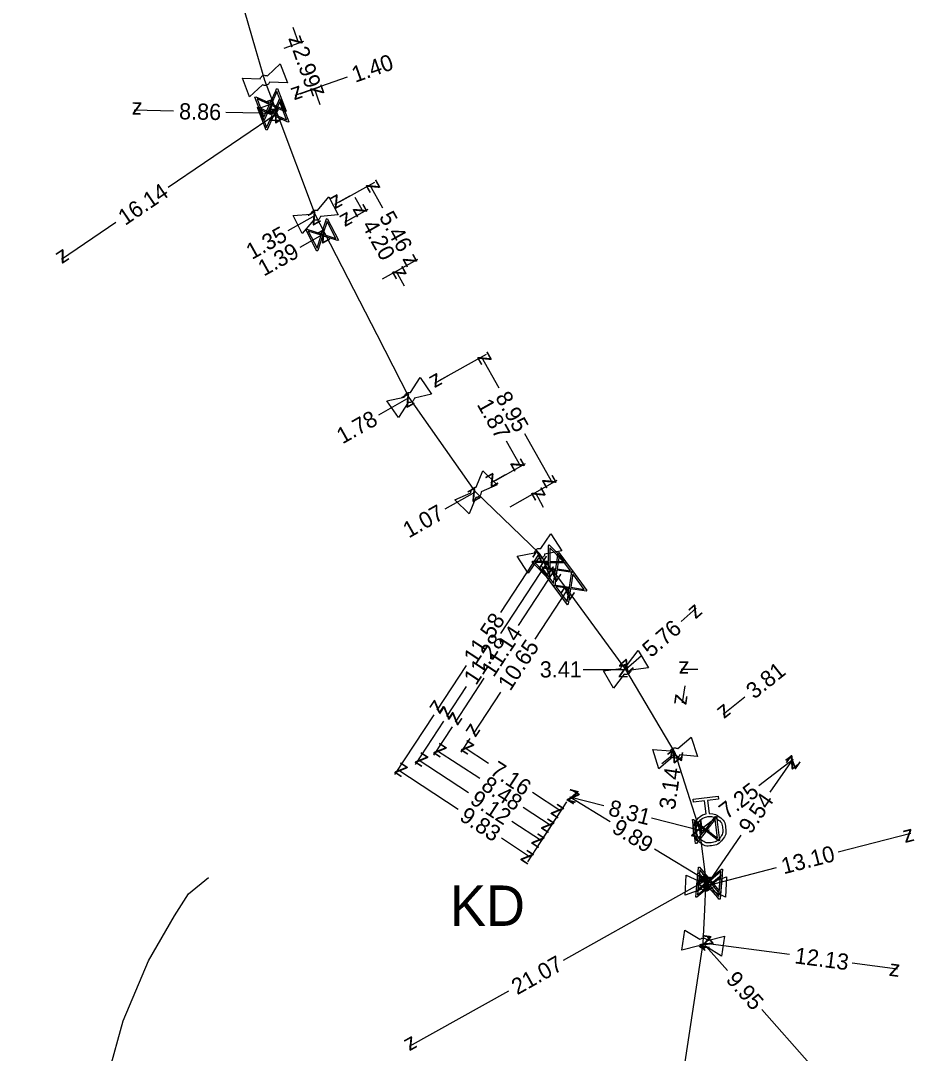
# Model space of a CAD drawing. Extents: x -643842 to -636370, y -1119190 to -1110210.
# Drawn here: x -637130.1 to -637074.8, y -1115924.2 to -1115860.3 of the extents above; entities that cross this region are included whole.
import ezdxf

# ---------------------------------------------------------------- set-up
doc = ezdxf.new("R2010")
doc.units = 0
for name, color, linetype in [('7', 7, 'Continuous'), ('Default', 7, 'Continuous'), ('Level 10', 7, 'Continuous'), ('Level 16', 7, 'Continuous'), ('Level 21', 7, 'Continuous'), ('Level 23', 7, 'Continuous'), ('Level 28', 7, 'Continuous'), ('Level 33', 7, 'Continuous')]:
    doc.layers.add(name, color=color, linetype=linetype)

msp = doc.modelspace()

# ---------------------------------------------------------------- linework, layer by layer
at = {"layer": 'Default'}
for points in [[(-637115.313, -1115863.883), (-637115.295, -1115863.833), (-637115.26, -1115863.791), (-637115.206, -1115863.727), (-637115.13, -1115863.698), (-637115.053, -1115863.669), (-637114.967, -1115863.682), (-637114.915, -1115863.69), (-637114.869, -1115863.716)], [(-637114.725, -1115864.098), (-637114.743, -1115864.147), (-637114.777, -1115864.189), (-637114.833, -1115864.254), (-637114.91, -1115864.283), (-637114.986, -1115864.312), (-637115.069, -1115864.299), (-637115.123, -1115864.29), (-637115.17, -1115864.265)], [(-637112.184, -1115872.257), (-637112.172, -1115872.206), (-637112.142, -1115872.16), (-637112.095, -1115872.09), (-637112.023, -1115872.052), (-637111.95, -1115872.015), (-637111.863, -1115872.018), (-637111.81, -1115872.02), (-637111.761, -1115872.04)], [(-637111.574, -1115872.404), (-637111.587, -1115872.454), (-637111.616, -1115872.499), (-637111.664, -1115872.571), (-637111.737, -1115872.608), (-637111.81, -1115872.645), (-637111.894, -1115872.642), (-637111.948, -1115872.64), (-637111.997, -1115872.62)], [(-637106.391, -1115883.58), (-637106.386, -1115883.527), (-637106.362, -1115883.478), (-637106.326, -1115883.402), (-637106.259, -1115883.355), (-637106.192, -1115883.308), (-637106.106, -1115883.299), (-637106.053, -1115883.293), (-637106.002, -1115883.307)], [(-637105.767, -1115883.642), (-637105.773, -1115883.693), (-637105.795, -1115883.742), (-637105.833, -1115883.819), (-637105.9, -1115883.866), (-637105.967, -1115883.913), (-637106.051, -1115883.921), (-637106.105, -1115883.927), (-637106.157, -1115883.913)], [(-637102.264, -1115889.505), (-637102.269, -1115889.453), (-637102.255, -1115889.4), (-637102.234, -1115889.318), (-637102.178, -1115889.259), (-637102.121, -1115889.2), (-637102.038, -1115889.175), (-637101.987, -1115889.16), (-637101.934, -1115889.163)], [(-637101.64, -1115889.447), (-637101.635, -1115889.498), (-637101.648, -1115889.55), (-637101.671, -1115889.634), (-637101.727, -1115889.693), (-637101.784, -1115889.752), (-637101.865, -1115889.776), (-637101.917, -1115889.791), (-637101.97, -1115889.788)], [(-637098.33, -1115893.221), (-637098.324, -1115893.168), (-637098.299, -1115893.119), (-637098.26, -1115893.044), (-637098.192, -1115892.999), (-637098.124, -1115892.954), (-637098.037, -1115892.948), (-637097.984, -1115892.944), (-637097.934, -1115892.959)], [(-637097.708, -1115893.3), (-637097.715, -1115893.351), (-637097.739, -1115893.399), (-637097.779, -1115893.475), (-637097.847, -1115893.521), (-637097.916, -1115893.566), (-637098, -1115893.571), (-637098.054, -1115893.575), (-637098.105, -1115893.561)], [(-637092.977, -1115900.374), (-637092.968, -1115900.322), (-637092.941, -1115900.275), (-637092.899, -1115900.202), (-637092.828, -1115900.161), (-637092.758, -1115900.119), (-637092.671, -1115900.118), (-637092.618, -1115900.116), (-637092.568, -1115900.134)], [(-637092.361, -1115900.486), (-637092.37, -1115900.537), (-637092.397, -1115900.584), (-637092.441, -1115900.658), (-637092.511, -1115900.699), (-637092.582, -1115900.741), (-637092.666, -1115900.742), (-637092.721, -1115900.743), (-637092.771, -1115900.726)], [(-637089.918, -1115905.479), (-637089.898, -1115905.43), (-637089.861, -1115905.39), (-637089.804, -1115905.328), (-637089.726, -1115905.303), (-637089.649, -1115905.278), (-637089.563, -1115905.295), (-637089.511, -1115905.306), (-637089.467, -1115905.333)], [(-637089.341, -1115905.723), (-637089.361, -1115905.77), (-637089.397, -1115905.81), (-637089.457, -1115905.873), (-637089.534, -1115905.898), (-637089.612, -1115905.923), (-637089.695, -1115905.906), (-637089.748, -1115905.895), (-637089.793, -1115905.867)], [(-637087.523, -1115909.35), (-637087.163, -1115909.334), (-637086.875, -1115909.56), (-637086.549, -1115909.814), (-637086.498, -1115910.227), (-637086.446, -1115910.638), (-637086.7, -1115910.964), (-637086.955, -1115911.29), (-637087.368, -1115911.342), (-637087.777, -1115911.393), (-637088.104, -1115911.14), (-637088.431, -1115910.887), (-637088.482, -1115910.476), (-637088.534, -1115910.063), (-637088.281, -1115909.736), (-637088.058, -1115909.444), (-637087.705, -1115909.373)], [(-637087.593, -1115909.542), (-637087.929, -1115909.584), (-637088.135, -1115909.849), (-637088.34, -1115910.114), (-637088.298, -1115910.449), (-637088.256, -1115910.784), (-637087.991, -1115910.99), (-637087.726, -1115911.196), (-637087.391, -1115911.154), (-637087.058, -1115911.112), (-637086.851, -1115910.847), (-637086.644, -1115910.582), (-637086.686, -1115910.247), (-637086.728, -1115909.912), (-637086.993, -1115909.706), (-637087.258, -1115909.5), (-637087.593, -1115909.542)], [(-637087.959, -1115913.621), (-637087.923, -1115913.584), (-637087.876, -1115913.559), (-637087.798, -1115913.521), (-637087.716, -1115913.525), (-637087.635, -1115913.529), (-637087.563, -1115913.573), (-637087.517, -1115913.602), (-637087.485, -1115913.644)], [(-637087.503, -1115914.051), (-637087.539, -1115914.09), (-637087.588, -1115914.115), (-637087.663, -1115914.153), (-637087.745, -1115914.149), (-637087.826, -1115914.146), (-637087.9, -1115914.099), (-637087.945, -1115914.072), (-637087.977, -1115914.03)], [(-637087.686, -1115917.604), (-637087.726, -1115917.639), (-637087.777, -1115917.658), (-637087.856, -1115917.688), (-637087.936, -1115917.676), (-637088.017, -1115917.663), (-637088.086, -1115917.61), (-637088.128, -1115917.578), (-637088.155, -1115917.533)], [(-637088.094, -1115917.128), (-637088.054, -1115917.095), (-637088.004, -1115917.075), (-637087.923, -1115917.046), (-637087.842, -1115917.058), (-637087.761, -1115917.07), (-637087.695, -1115917.122), (-637087.652, -1115917.156), (-637087.624, -1115917.201)]]:
    msp.add_open_spline(points, degree=3, dxfattribs=at)
at = {"layer": 'Level 10'}
for points in [[(-637113.294, -1115860.692), (-637112.945, -1115861.682)], [(-637113.83, -1115861.994), (-637112.615, -1115861.566)], [(-637109.926, -1115863.786), (-637113.168, -1115864.928)], [(-637112.838, -1115864.812), (-637111.623, -1115864.384)], [(-637111.604, -1115865.491), (-637111.953, -1115864.5)], [(-637120.679, -1115865.888), (-637123.12, -1115865.84)], [(-637115.481, -1115865.743), (-637114.491, -1115865.394)], [(-637121.004, -1115870.587), (-637114.258, -1115866.015)], [(-637117.439, -1115865.952), (-637114.258, -1115866.015)], [(-637110.397, -1115871.502), (-637108.211, -1115870.281)], [(-637107.714, -1115871.887), (-637108.516, -1115870.451)], [(-637109.786, -1115871.161), (-637110.703, -1115871.673)], [(-637109.45, -1115871.212), (-637108.938, -1115872.128)], [(-637109.783, -1115872.6), (-637108.633, -1115871.958)], [(-637124.239, -1115872.779), (-637127.62, -1115875.07)], [(-637113.57, -1115873.273), (-637111.88, -1115872.33)], [(-637109.172, -1115872.259), (-637110.089, -1115872.771)], [(-637112.835, -1115874.306), (-637111.304, -1115873.45)], [(-637107.734, -1115876.269), (-637105.548, -1115875.048)], [(-637107.734, -1115876.269), (-637106.584, -1115875.627)], [(-637106.377, -1115876.714), (-637106.889, -1115875.797)], [(-637104.226, -1115882.566), (-637101.311, -1115880.926)], [(-637100.524, -1115883.038), (-637101.616, -1115881.097)], [(-637103.616, -1115882.223), (-637104.531, -1115882.738)], [(-637107.971, -1115884.675), (-637106.08, -1115883.61)], [(-637100.085, -1115886.283), (-637099.193, -1115887.866)], [(-637098.949, -1115885.835), (-637097.225, -1115888.899)], [(-637100.75, -1115888.742), (-637098.888, -1115887.695)], [(-637100.14, -1115888.399), (-637101.055, -1115888.914)], [(-637099.835, -1115890.368), (-637096.92, -1115888.728)], [(-637103.865, -1115890.495), (-637101.99, -1115889.44)], [(-637099.835, -1115890.368), (-637097.973, -1115889.321)], [(-637097.764, -1115890.408), (-637098.278, -1115889.492)], [(-637100.419, -1115896.918), (-637098.02, -1115893.26)], [(-637100.416, -1115898.213), (-637097.592, -1115893.907)], [(-637099.324, -1115897.714), (-637097.135, -1115894.376)], [(-637098.298, -1115898.566), (-637096.292, -1115895.507)], [(-637089.262, -1115897.468), (-637088.32, -1115896.65)], [(-637091.708, -1115899.594), (-637092.67, -1115900.43)], [(-637102.562, -1115900.186), (-637104.373, -1115902.947)], [(-637101.468, -1115900.982), (-637103.242, -1115903.688)], [(-637095.321, -1115900.43), (-637092.67, -1115900.43)], [(-637088.21, -1115900.43), (-637089.26, -1115900.43)], [(-637102.559, -1115901.481), (-637103.777, -1115903.338)], [(-637089.03, -1115901.451), (-637089.18, -1115902.49)], [(-637100.442, -1115901.836), (-637102.134, -1115904.415)], [(-637085.312, -1115902.139), (-637086.66, -1115903.22)], [(-637104.565, -1115903.24), (-637106.991, -1115906.939)], [(-637103.969, -1115903.631), (-637105.726, -1115906.309)], [(-637103.434, -1115903.981), (-637104.583, -1115905.732)], [(-637102.326, -1115904.708), (-637102.882, -1115905.556)], [(-637101.722, -1115907.191), (-637104.391, -1115905.44)], [(-637101.171, -1115906.26), (-637102.69, -1115905.263)], [(-637102.407, -1115908.067), (-637105.534, -1115906.016)], [(-637090.449, -1115906.257), (-637089.63, -1115905.6)], [(-637084.453, -1115907.604), (-637082.32, -1115905.98)], [(-637083.737, -1115908.037), (-637082.32, -1115905.98)], [(-637103.055, -1115909.102), (-637106.799, -1115906.646)], [(-637096.342, -1115908.633), (-637098.768, -1115912.332)], [(-637098.46, -1115908.037), (-637096.706, -1115909.188)], [(-637096.342, -1115908.633), (-637098.098, -1115911.311)], [(-637096.342, -1115908.633), (-637097.491, -1115910.384)], [(-637096.342, -1115908.633), (-637096.898, -1115909.481)], [(-637093.65, -1115909.86), (-637096.15, -1115908.34)], [(-637094.035, -1115908.873), (-637096.15, -1115908.34)], [(-637099.039, -1115908.95), (-637097.299, -1115910.092)], [(-637099.724, -1115909.826), (-637097.907, -1115911.018)], [(-637091.094, -1115909.615), (-637088.089, -1115910.373)], [(-637087.007, -1115909.549), (-637088.089, -1115910.373)], [(-637079.528, -1115911.726), (-637075.04, -1115910.57)], [(-637100.372, -1115910.861), (-637098.576, -1115912.039)], [(-637085.556, -1115910.68), (-637087.73, -1115913.837)], [(-637090.908, -1115911.527), (-637087.7, -1115913.477)], [(-637083.367, -1115912.714), (-637087.73, -1115913.837)], [(-637096.537, -1115918.423), (-637087.7, -1115913.477)], [(-637086.39, -1115919.062), (-637087.889, -1115917.367)], [(-637082.548, -1115918.07), (-637087.889, -1115917.367)], [(-637078.673, -1115918.58), (-637075.86, -1115918.95)], [(-637099.948, -1115920.332), (-637106.09, -1115923.77)], [(-637084.264, -1115921.467), (-637081.3, -1115924.82)]]:
    msp.add_lwpolyline(points, dxfattribs=at)
at = {"layer": 'Level 16'}
for points in [[(-637114.241, -1115864.498), (-637113.712, -1115865.901), (-637113.774, -1115865.925), (-637113.889, -1115865.868), (-637114.655, -1115865.522), (-637115.054, -1115866.407), (-637115.116, -1115866.43), (-637115.645, -1115865.026), (-637115.583, -1115865.003), (-637114.699, -1115865.406), (-637114.353, -1115864.64), (-637114.302, -1115864.521), (-637114.241, -1115864.498)], [(-637115.082, -1115866.254), (-637114.735, -1115865.486), (-637115.502, -1115865.14), (-637115.082, -1115866.254)], [(-637114.073, -1115865.144), (-637113.544, -1115866.547), (-637113.606, -1115866.571), (-637113.721, -1115866.514), (-637114.487, -1115866.168), (-637114.886, -1115867.053), (-637114.948, -1115867.076), (-637115.477, -1115865.672), (-637115.415, -1115865.649), (-637114.531, -1115866.052), (-637114.185, -1115865.286), (-637114.134, -1115865.167), (-637114.073, -1115865.144)], [(-637114.273, -1115864.678), (-637114.618, -1115865.442), (-637113.856, -1115865.786), (-637114.273, -1115864.678)], [(-637114.914, -1115866.9), (-637114.567, -1115866.132), (-637115.334, -1115865.786), (-637114.914, -1115866.9)], [(-637114.105, -1115865.324), (-637114.45, -1115866.088), (-637113.688, -1115866.432), (-637114.105, -1115865.324)], [(-637111.157, -1115872.531), (-637110.471, -1115873.865), (-637110.53, -1115873.895), (-637110.651, -1115873.852), (-637111.451, -1115873.596), (-637111.746, -1115874.521), (-637111.805, -1115874.551), (-637112.491, -1115873.217), (-637112.432, -1115873.187), (-637111.508, -1115873.486), (-637111.252, -1115872.685), (-637111.216, -1115872.561), (-637111.157, -1115872.531)], [(-637111.168, -1115872.714), (-637111.424, -1115873.513), (-637110.627, -1115873.767), (-637111.168, -1115872.714)], [(-637111.791, -1115874.373), (-637111.535, -1115873.569), (-637112.336, -1115873.314), (-637111.791, -1115874.373)], [(-637097.417, -1115892.73), (-637096.37, -1115893.804), (-637096.417, -1115893.85), (-637096.545, -1115893.844), (-637097.385, -1115893.835), (-637097.397, -1115894.805), (-637097.444, -1115894.851), (-637098.491, -1115893.777), (-637098.444, -1115893.731), (-637097.472, -1115893.745), (-637097.462, -1115892.905), (-637097.464, -1115892.776), (-637097.417, -1115892.73)], [(-637096.827, -1115893.201), (-637095.93, -1115894.404), (-637095.983, -1115894.443), (-637096.11, -1115894.42), (-637096.941, -1115894.3), (-637097.08, -1115895.261), (-637097.133, -1115895.3), (-637098.029, -1115894.097), (-637097.977, -1115894.058), (-637097.015, -1115894.2), (-637096.895, -1115893.369), (-637096.88, -1115893.24), (-637096.827, -1115893.201)], [(-637097.374, -1115892.908), (-637097.384, -1115893.746), (-637096.547, -1115893.756), (-637097.374, -1115892.908)], [(-637097.483, -1115894.676), (-637097.473, -1115893.833), (-637098.314, -1115893.824), (-637097.483, -1115894.676)], [(-637096.808, -1115893.383), (-637096.928, -1115894.213), (-637096.1, -1115894.333), (-637096.808, -1115893.383)], [(-637097.149, -1115895.122), (-637097.028, -1115894.287), (-637097.861, -1115894.167), (-637097.149, -1115895.122)], [(-637095.971, -1115894.342), (-637095.082, -1115895.55), (-637095.135, -1115895.589), (-637095.261, -1115895.566), (-637096.092, -1115895.44), (-637096.237, -1115896.4), (-637096.29, -1115896.439), (-637097.179, -1115895.231), (-637097.126, -1115895.192), (-637096.166, -1115895.34), (-637096.04, -1115894.509), (-637096.024, -1115894.381), (-637095.971, -1115894.342)], [(-637095.953, -1115894.524), (-637096.079, -1115895.353), (-637095.251, -1115895.478), (-637095.953, -1115894.524)], [(-637096.305, -1115896.261), (-637096.179, -1115895.427), (-637097.011, -1115895.301), (-637096.305, -1115896.261)], [(-637087.067, -1115909.533), (-637086.881, -1115911.021), (-637086.946, -1115911.03), (-637087.045, -1115910.948), (-637087.709, -1115910.433), (-637088.304, -1115911.2), (-637088.369, -1115911.208), (-637088.556, -1115909.72), (-637088.49, -1115909.711), (-637087.724, -1115910.309), (-637087.21, -1115909.645), (-637087.133, -1115909.541), (-637087.067, -1115909.533)], [(-637088.295, -1115911.045), (-637087.778, -1115910.379), (-637088.443, -1115909.864), (-637088.295, -1115911.045)], [(-637087.141, -1115909.701), (-637087.655, -1115910.363), (-637086.993, -1115910.876), (-637087.141, -1115909.701)], [(-637086.72, -1115913.155), (-637086.844, -1115914.65), (-637086.91, -1115914.644), (-637086.99, -1115914.543), (-637087.533, -1115913.903), (-637088.273, -1115914.53), (-637088.339, -1115914.525), (-637088.214, -1115913.03), (-637088.149, -1115913.036), (-637087.523, -1115913.779), (-637086.882, -1115913.235), (-637086.785, -1115913.149), (-637086.72, -1115913.155)], [(-637086.691, -1115912.795), (-637086.815, -1115914.29), (-637086.881, -1115914.284), (-637086.961, -1115914.183), (-637087.504, -1115913.543), (-637088.244, -1115914.17), (-637088.31, -1115914.165), (-637088.185, -1115912.67), (-637088.12, -1115912.676), (-637087.494, -1115913.419), (-637086.853, -1115912.875), (-637086.756, -1115912.789), (-637086.691, -1115912.795)], [(-637088.204, -1115914.021), (-637087.561, -1115913.476), (-637088.105, -1115912.834), (-637088.204, -1115914.021)], [(-637086.797, -1115912.944), (-637087.437, -1115913.486), (-637086.895, -1115914.124), (-637086.797, -1115912.944)], [(-637088.233, -1115914.381), (-637087.59, -1115913.836), (-637088.134, -1115913.194), (-637088.233, -1115914.381)], [(-637086.826, -1115913.304), (-637087.466, -1115913.846), (-637086.924, -1115914.484), (-637086.826, -1115913.304)]]:
    msp.add_lwpolyline(points, dxfattribs=at)
at = {"layer": 'Level 21'}
msp.add_lwpolyline([(-637089.319, -1115926.747), (-637087.994, -1115918.056), (-637087.889, -1115917.367), (-637087.796, -1115915.284), (-637087.73, -1115913.837), (-637087.7, -1115913.477), (-637088.089, -1115910.373), (-637089.63, -1115905.6), (-637092.67, -1115900.43), (-637096.292, -1115895.507), (-637097.135, -1115894.376), (-637097.592, -1115893.907), (-637098.02, -1115893.26), (-637101.99, -1115889.44), (-637106.08, -1115883.61), (-637108.074, -1115879.731), (-637111.304, -1115873.45), (-637111.88, -1115872.33), (-637114.258, -1115866.015), (-637114.492, -1115865.394), (-637115.02, -1115863.99), (-637115.594, -1115862.016), (-637116.88, -1115857.59)], dxfattribs=at)
at = {"layer": 'Level 23'}
for points in [[(-637114.491, -1115865.394), (-637114.679, -1115865.464)], [(-637114.258, -1115866.015), (-637114.445, -1115866.085)], [(-637111.304, -1115873.45), (-637111.482, -1115873.541)], [(-637097.592, -1115893.907), (-637097.43, -1115893.79)], [(-637097.135, -1115894.376), (-637096.98, -1115894.25)], [(-637096.292, -1115895.507), (-637096.13, -1115895.39)], [(-637088.089, -1115910.373), (-637087.789, -1115910.377), (-637087.49, -1115910.35)], [(-637130.14, -1115939.39), (-637130.073, -1115939.252), (-637126.46, -1115931.82), (-637123.79, -1115922.17), (-637122.22, -1115918.47), (-637120.62, -1115915.67), (-637119.74, -1115914.32), (-637118.52, -1115913.31)], [(-637087.7, -1115913.477), (-637087.5, -1115913.48)], [(-637087.73, -1115913.837), (-637087.53, -1115913.84)], [(-637087.889, -1115917.367), (-637087.69, -1115917.39)]]:
    msp.add_lwpolyline(points, dxfattribs=at)
at = {"layer": 'Level 28'}
for points in [[(-637114.869, -1115863.716), (-637114.07, -1115862.965)], [(-637114.07, -1115862.965), (-637113.63, -1115864.135), (-637114.725, -1115864.098)], [(-637115.17, -1115864.265), (-637115.969, -1115865.016), (-637116.41, -1115863.846), (-637115.313, -1115863.883)], [(-637111.761, -1115872.04), (-637111.054, -1115871.203)], [(-637111.054, -1115871.203), (-637110.482, -1115872.314), (-637111.574, -1115872.404)], [(-637111.997, -1115872.62), (-637112.706, -1115873.457), (-637113.277, -1115872.346), (-637112.184, -1115872.257)], [(-637106.002, -1115883.307), (-637105.415, -1115882.381)], [(-637105.415, -1115882.381), (-637104.698, -1115883.404), (-637105.767, -1115883.642)], [(-637106.157, -1115883.913), (-637106.744, -1115884.84), (-637107.462, -1115883.817), (-637106.391, -1115883.58)], [(-637101.934, -1115889.163), (-637101.536, -1115888.142)], [(-637101.536, -1115888.142), (-637100.635, -1115889.009), (-637101.64, -1115889.447)], [(-637101.97, -1115889.788), (-637102.369, -1115890.81), (-637103.27, -1115889.943), (-637102.264, -1115889.505)], [(-637097.934, -1115892.959), (-637097.322, -1115892.049)], [(-637097.322, -1115892.049), (-637096.632, -1115893.091), (-637097.708, -1115893.3)], [(-637098.105, -1115893.561), (-637098.718, -1115894.471), (-637099.407, -1115893.428), (-637098.33, -1115893.221)], [(-637092.568, -1115900.134), (-637091.909, -1115899.258)], [(-637091.909, -1115899.258), (-637091.276, -1115900.335), (-637092.361, -1115900.486)], [(-637092.771, -1115900.726), (-637093.431, -1115901.602), (-637094.064, -1115900.525), (-637092.977, -1115900.374)], [(-637089.467, -1115905.333), (-637088.633, -1115904.622)], [(-637088.633, -1115904.622), (-637088.249, -1115905.811), (-637089.341, -1115905.723)], [(-637089.793, -1115905.867), (-637090.628, -1115906.579), (-637091.012, -1115905.39), (-637089.918, -1115905.479)], [(-637089.007, -1115914.405), (-637088.951, -1115913.156), (-637087.959, -1115913.621)], [(-637087.485, -1115913.644), (-637086.454, -1115913.269), (-637086.51, -1115914.518), (-637087.503, -1115914.051)], [(-637087.977, -1115914.03), (-637089.007, -1115914.405)], [(-637089.219, -1115917.796), (-637089.031, -1115916.561), (-637088.094, -1115917.128)], [(-637087.624, -1115917.201), (-637086.559, -1115916.937), (-637086.748, -1115918.173), (-637087.686, -1115917.604)], [(-637088.155, -1115917.533), (-637089.219, -1115917.796)]]:
    msp.add_lwpolyline(points, dxfattribs=at)
at = {"layer": 'Level 33'}
msp.add_lwpolyline([(-637087.705, -1115909.373), (-637087.807, -1115908.559), (-637088.491, -1115908.644), (-637088.514, -1115908.462), (-637086.964, -1115908.268), (-637086.941, -1115908.45), (-637087.625, -1115908.536), (-637087.523, -1115909.35)], dxfattribs=at)

# ---------------------------------------------------------------- texts
at = {"layer": '7'}
msp.add_text('KD', height=2.5, dxfattribs=at).set_placement((-637103.563, -1115916.3))
at = {"layer": 'Level 10'}
for s, rotation, p in [('z', 289.39321, (-637113.583, -1115861.377)), ('2.99', 289.39325, (-637113.329, -1115862.098)), ('1.40', 19.40379, (-637109.43, -1115864.141)), ('z', 199.40377, (-637112.863, -1115864.29)), ('z', 109.39323, (-637111.315, -1115864.806)), ('z', 19.40379, (-637114.796, -1115866.032)), ('z', 178.86871, (-637122.61, -1115865.35)), ('8.86', 358.86873, (-637120.339, -1115866.395)), ('z', 34.12422, (-637114.391, -1115866.709)), ('z', 358.86869, (-637114.768, -1115866.505)), ('z', 119.18914, (-637107.836, -1115870.644)), ('16.14', 34.12422, (-637123.669, -1115872.997)), ('z', 209.17018, (-637110.51, -1115870.993)), ('z', 29.1702, (-637112.073, -1115873.01)), ('z', 209.19854, (-637109.896, -1115872.091)), ('z', 299.18173, (-637109.619, -1115871.936)), ('5.46', 299.18911, (-637107.98, -1115872.436)), ('4.20', 299.18172, (-637109.047, -1115872.958)), ('1.35', 29.1702, (-637115.823, -1115875.104)), ('z', 29.19856, (-637111.497, -1115874.13)), ('1.39', 29.19856, (-637115.086, -1115876.137)), ('z', 214.12426, (-637127.487, -1115874.376)), ('z', 299.18912, (-637106.533, -1115875.026)), ('z', 119.18175, (-637106.209, -1115875.99)), ('z', 119.371, (-637100.935, -1115881.288)), ('z', 209.37707, (-637104.341, -1115882.057)), ('z', 29.37709, (-637106.27, -1115884.291)), ('1.87', 299.36781, (-637101.922, -1115884.037)), ('8.95', 299.37102, (-637100.788, -1115883.588)), ('1.78', 29.37709, (-637110.217, -1115886.513)), ('z', 299.36777, (-637099.874, -1115887.676)), ('z', 209.36069, (-637100.864, -1115888.233)), ('z', 299.37098, (-637097.906, -1115888.709)), ('z', 29.36065, (-637102.181, -1115890.121)), ('z', 119.36779, (-637097.598, -1115889.683)), ('1.07', 29.36065, (-637106.111, -1115892.332)), ('z', 56.74202, (-637097.876, -1115893.952)), ('z', 56.74247, (-637097.448, -1115894.599)), ('z', 56.7423, (-637096.991, -1115895.068)), ('z', 56.74253, (-637096.148, -1115896.199)), ('z', 40.98952, (-637088.369, -1115897.355)), ('11.58', 56.74202, (-637101.952, -1115900.167)), ('11.14', 56.7423, (-637100.858, -1115900.964)), ('5.76', 40.98952, (-637091.116, -1115899.742)), ('11.28', 56.74247, (-637101.949, -1115901.462)), ('10.65', 56.74253, (-637099.832, -1115901.817)), ('z', 220.9895, (-637092.621, -1115899.725)), ('z', 180.00002, (-637088.76, -1115899.93)), ('3.81', 38.70685, (-637084.726, -1115902.311)), ('z', 261.76673, (-637089.603, -1115901.924)), ('z', 236.74205, (-637104.517, -1115902.255)), ('z', 236.74251, (-637103.921, -1115902.646)), ('z', 218.70683, (-637086.582, -1115902.517)), ('z', 236.74234, (-637103.386, -1115902.996)), ('z', 236.74251, (-637102.278, -1115903.723)), ('z', 146.7385, (-637101.998, -1115905.119)), ('z', 146.73713, (-637103.699, -1115905.296)), ('z', 38.70685, (-637089.708, -1115906.303)), ('z', 146.742, (-637104.841, -1115905.872)), ('7.16', 326.73852, (-637101.152, -1115906.87)), ('z', 81.76675, (-637089.207, -1115906.166)), ('z', 37.28867, (-637082.415, -1115906.681)), ('z', 55.45034, (-637082.192, -1115906.675)), ('z', 146.74142, (-637106.107, -1115906.502)), ('3.14', 81.76675, (-637089.639, -1115909.152)), ('8.48', 326.73709, (-637101.703, -1115907.801)), ('9.12', 326.74202, (-637102.389, -1115908.677)), ('z', 148.70335, (-637095.463, -1115908.172)), ('z', 165.8451, (-637095.543, -1115907.977)), ('7.25', 37.28867, (-637086.426, -1115909.735)), ('8.31', 345.84506, (-637093.818, -1115909.444)), ('9.54', 55.45034, (-637084.946, -1115910.675)), ('9.83', 326.74139, (-637103.037, -1115909.712)), ('z', 326.73848, (-637097.398, -1115909.332)), ('z', 326.73711, (-637097.991, -1115910.236)), ('9.89', 328.70337, (-637093.61, -1115910.469)), ('z', 217.2887, (-637087.994, -1115909.672)), ('z', 326.74203, (-637098.599, -1115911.162)), ('z', 345.84508, (-637088.696, -1115910.736)), ('z', 14.4371, (-637075.4, -1115911.179)), ('z', 326.7414, (-637099.269, -1115912.183)), ('13.10', 14.4371, (-637082.904, -1115913.111)), ('z', 328.70338, (-637088.387, -1115913.645)), ('z', 235.45032, (-637087.858, -1115913.142)), ('z', 29.23603, (-637087.892, -1115914.158)), ('z', 194.43708, (-637087.37, -1115913.228)), ('z', 131.47903, (-637087.183, -1115917.41)), ('z', 172.50304, (-637087.328, -1115916.937)), ('21.07', 29.23603, (-637099.398, -1115920.597)), ('12.13', 352.50306, (-637082.266, -1115918.611)), ('z', 352.50302, (-637076.421, -1115919.38)), ('9.95', 311.47905, (-637086.533, -1115919.656)), ('z', 209.23601, (-637105.898, -1115923.089))]:
    msp.add_text(s, height=1, rotation=rotation, dxfattribs=at).set_placement(p)
for s, p in [('3.41', (-637098.004, -1115900.93)), ('z', (-637093.17, -1115900.93))]:
    msp.add_text(s, height=1, dxfattribs=at).set_placement(p)

doc.saveas('drawing.dxf')
